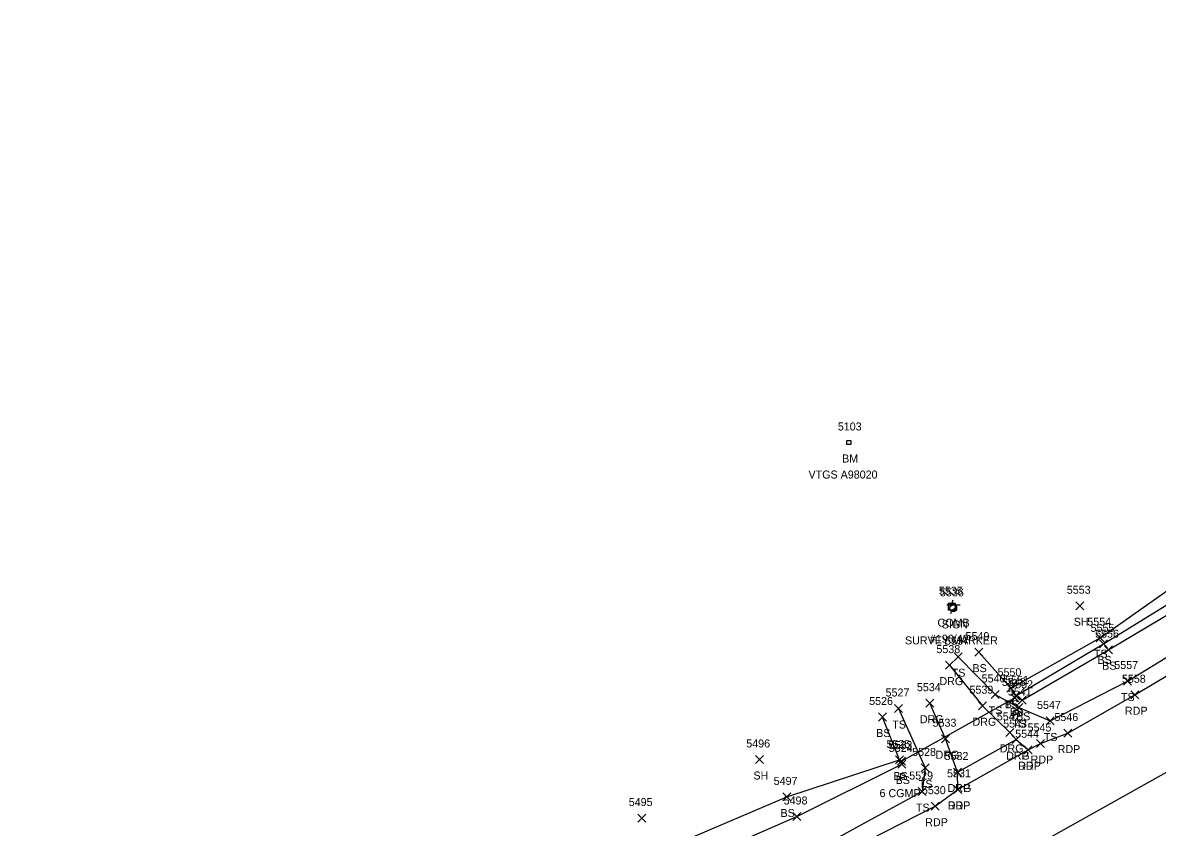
# Model space of a CAD drawing. Extents: x 1611797 to 1633212, y 298978 to 305475.
# Drawn here: x 1621893.4 to 1622176.9, y 300950.8 to 301151.8 of the extents above; entities that cross this region are included whole.
import ezdxf

# ---------------------------------------------------------------- set-up
doc = ezdxf.new("R2010")
doc.units = 0
for name, color, linetype in [('C_A', 7, 'Continuous'), ('C_C', 7, 'Continuous'), ('C_I', 7, 'Continuous'), ('CPBM', 7, 'Continuous'), ('D_A', 7, 'Continuous'), ('D_C', 7, 'Continuous'), ('D_I', 7, 'Continuous'), ('D_TIC', 7, 'Continuous'), ('DCP', 7, 'Continuous'), ('L_A', 7, 'Continuous'), ('L_I', 7, 'Continuous'), ('L_TIC', 7, 'Continuous'), ('LELB', 7, 'Continuous'), ('P_A', 7, 'Continuous'), ('P_I', 7, 'Continuous'), ('P_TIC', 7, 'Continuous'), ('PET', 7, 'Continuous'), ('PRC', 7, 'Continuous'), ('R_A', 7, 'Continuous'), ('R_I', 7, 'Continuous'), ('R_TIC', 7, 'Continuous'), ('RDG', 7, 'Continuous'), ('RDP', 7, 'Continuous'), ('S_A', 7, 'Continuous'), ('S_C', 7, 'Continuous'), ('S_I', 7, 'Continuous'), ('SSGN', 7, 'Continuous'), ('U_A', 7, 'Continuous'), ('U_C', 7, 'Continuous'), ('U_I', 7, 'Continuous'), ('UP', 7, 'Continuous')]:
    doc.layers.add(name, color=color, linetype=linetype)

msp = doc.modelspace()

# ---------------------------------------------------------------- linework, layer by layer
at = {"layer": 'CPBM'}
for p, q in [((1622099.35, 301046.42), (1622099.35, 301047.42)), ((1622099.35, 301047.42), (1622100.35, 301047.42)), ((1622100.35, 301046.42), (1622099.35, 301046.42)), ((1622099.85, 301046.92), (1622099.85, 301046.92)), ((1622099.85, 301046.92), (1622099.85, 301046.92)), ((1622100.35, 301047.42), (1622100.35, 301046.42))]:
    msp.add_line(p, q, dxfattribs=at)
at = {"layer": 'D_TIC'}
for points in [[(1622140.33, 300982.12), (1622142.33, 300984.12)], [(1622142.33, 300982.12), (1622140.33, 300984.12)], [(1622111.98, 300966.34), (1622113.98, 300968.34)], [(1622113.98, 300966.34), (1622111.98, 300968.34)]]:
    msp.add_lwpolyline(points, dxfattribs=at)
at = {"layer": 'DCP'}
msp.add_lwpolyline([(1622112.98, 300967.34), (1622141.33, 300983.12)], dxfattribs=at)
at = {"layer": 'L_TIC'}
for points in [[(1622156.54, 301005.14), (1622158.54, 301007.14)], [(1622158.54, 301005.14), (1622156.54, 301007.14)], [(1622161.65, 300997.17), (1622163.65, 300999.17)], [(1622163.65, 300997.17), (1622161.65, 300999.17)], [(1622162.48, 300995.62), (1622164.48, 300997.62)], [(1622164.48, 300995.62), (1622162.48, 300997.62)], [(1622126.13, 300992.42), (1622128.13, 300994.42)], [(1622128.13, 300992.42), (1622126.13, 300994.42)], [(1622131.27, 300993.56), (1622133.27, 300995.56)], [(1622133.27, 300993.56), (1622131.27, 300995.56)], [(1622163.66, 300994.17), (1622165.66, 300996.17)], [(1622165.66, 300994.17), (1622163.66, 300996.17)], [(1622139.33, 300984.53), (1622141.33, 300986.53)], [(1622141.33, 300984.53), (1622139.33, 300986.53)], [(1622139.33, 300984.53), (1622141.33, 300986.53)], [(1622141.33, 300984.53), (1622139.33, 300986.53)], [(1622168.41, 300986.35), (1622170.41, 300988.35)], [(1622170.41, 300986.35), (1622168.41, 300988.35)], [(1622135.36, 300982.99), (1622137.36, 300984.99)], [(1622137.36, 300982.99), (1622135.36, 300984.99)], [(1622140.57, 300982.63), (1622142.57, 300984.63)], [(1622142.57, 300982.63), (1622140.57, 300984.63)], [(1622140.57, 300982.63), (1622142.57, 300984.63)], [(1622142.57, 300982.63), (1622140.57, 300984.63)], [(1622142.17, 300981.53), (1622144.17, 300983.53)], [(1622144.17, 300981.53), (1622142.17, 300983.53)], [(1622111.27, 300979.48), (1622113.27, 300981.48)], [(1622113.27, 300979.48), (1622111.27, 300981.48)], [(1622141.26, 300979.7), (1622143.26, 300981.7)], [(1622143.26, 300979.7), (1622141.26, 300981.7)], [(1622107.22, 300977.36), (1622109.22, 300979.36)], [(1622109.22, 300977.36), (1622107.22, 300979.36)], [(1622149.11, 300976.37), (1622151.11, 300978.37)], [(1622151.11, 300976.37), (1622149.11, 300978.37)], [(1622076.52, 300966.75), (1622078.52, 300968.75)], [(1622078.52, 300966.75), (1622076.52, 300968.75)], [(1622111.51, 300966.63), (1622113.51, 300968.63)], [(1622113.51, 300966.63), (1622111.51, 300968.63)], [(1622111.51, 300966.63), (1622113.51, 300968.63)], [(1622113.51, 300966.63), (1622111.51, 300968.63)], [(1622112.08, 300965.62), (1622114.08, 300967.62)], [(1622114.08, 300965.62), (1622112.08, 300967.62)], [(1622117.91, 300964.63), (1622119.91, 300966.63)], [(1622119.91, 300964.63), (1622117.91, 300966.63)], [(1622117.19, 300958.73), (1622119.19, 300960.73)], [(1622119.19, 300958.73), (1622117.19, 300960.73)], [(1622117.19, 300958.73), (1622119.19, 300960.73)], [(1622119.19, 300958.73), (1622117.19, 300960.73)], [(1622083.32, 300957.39), (1622085.32, 300959.39)], [(1622085.32, 300957.39), (1622083.32, 300959.39)], [(1622047.11, 300952.12), (1622049.11, 300954.12)], [(1622049.11, 300952.12), (1622047.11, 300954.12)], [(1622085.81, 300952.51), (1622087.81, 300954.51)], [(1622087.81, 300952.51), (1622085.81, 300954.51)]]:
    msp.add_lwpolyline(points, dxfattribs=at)
at = {"layer": 'LELB'}
for points in [[(1622140.33, 300985.53), (1622162.65, 300998.17), (1622203.5, 301026.96), (1622265.71, 301069.94), (1622286.44, 301082.83), (1622289.5, 301084.51), (1622293.5, 301079.88), (1622293.54, 301073.26)], [(1622132.27, 300994.56), (1622140.33, 300985.53), (1622141.57, 300983.63), (1622143.17, 300982.53), (1622164.66, 300995.17), (1622207.23, 301020.42), (1622212.56, 301023.83), (1622239.97, 301042.71), (1622270.17, 301064.09), (1622287.87, 301078.29), (1622287.07, 301079.42)], [(1622141.57, 300983.63), (1622163.48, 300996.62), (1622205.77, 301022.67), (1622210.71, 301026.25), (1622238.5, 301045.29), (1622268.87, 301065.86), (1622287.07, 301079.42)], [(1622127.13, 300993.42), (1622136.36, 300983.99), (1622142.26, 300980.7), (1622150.11, 300977.37), (1622169.41, 300987.35), (1622211.37, 301012.9), (1622244.54, 301036.39), (1622275.48, 301056.25), (1622293.54, 301073.26)], [(1622112.27, 300980.48), (1622118.91, 300965.63), (1622118.19, 300959.73)], [(1621941.62, 300897.02), (1621945.95, 300891.59), (1621979.95, 300905.31), (1622016.51, 300921.86), (1622054.44, 300939.32), (1622086.81, 300953.51), (1622113.08, 300966.62), (1622112.51, 300967.63), (1622108.22, 300978.36)], [(1621941.62, 300897.02), (1621977.35, 300910.35), (1622015.12, 300925.53), (1622051.95, 300944.6), (1622084.32, 300958.39), (1622112.51, 300967.63)], [(1621940.76, 300890.76), (1621946.76, 300887.62), (1621952.72, 300888.28), (1621982.59, 300898.35), (1622020.39, 300913.47), (1622059.01, 300929.68), (1622091.19, 300945.03), (1622118.19, 300959.73)]]:
    msp.add_lwpolyline(points, dxfattribs=at)
at = {"layer": 'P_TIC'}
for points in [[(1622170.31, 300982.91), (1622172.31, 300984.91)], [(1622172.31, 300982.91), (1622170.31, 300984.91)], [(1622153.5, 300973.34), (1622155.5, 300975.34)], [(1622155.5, 300973.34), (1622153.5, 300975.34)], [(1622146.75, 300970.74), (1622148.75, 300972.74)], [(1622148.75, 300970.74), (1622146.75, 300972.74)], [(1622143.65, 300969.18), (1622145.65, 300971.18)], [(1622145.65, 300969.18), (1622143.65, 300971.18)], [(1622126.06, 300959.29), (1622128.06, 300961.29)], [(1622128.06, 300959.29), (1622126.06, 300961.29)], [(1622120.43, 300955.09), (1622122.43, 300957.09)], [(1622122.43, 300955.09), (1622120.43, 300957.09)]]:
    msp.add_lwpolyline(points, dxfattribs=at)
at = {"layer": 'PET'}
msp.add_lwpolyline([(1621868.65, 300856.51), (1621909.23, 300868.5), (1621912, 300870.09), (1621946.79, 300883.15), (1621953.2, 300883.77), (1621984.36, 300894.96), (1622021.74, 300909.49), (1622060.26, 300926.31), (1622093.01, 300941.64), (1622121.43, 300956.09), (1622127.06, 300960.29), (1622144.65, 300970.18), (1622147.75, 300971.74), (1622154.5, 300974.34), (1622171.31, 300983.91), (1622213.31, 301008.93)], dxfattribs=at)
at = {"layer": 'PRC'}
msp.add_lwpolyline([(1621873.52, 300838.62), (1621915.14, 300850.35), (1621960.25, 300864.42), (1621990.56, 300875.62), (1622029.66, 300890.77), (1622067.46, 300906.99), (1622101.01, 300922.62), (1622138.29, 300941.67), (1622182.77, 300966.6), (1622223.3, 300991.24), (1622259.2, 301014.48), (1622289.46, 301035.95), (1622325.15, 301063.44), (1622360.89, 301093.19), (1622391.65, 301120.64), (1622424.38, 301151.76)], dxfattribs=at)
at = {"layer": 'R_TIC'}
for points in [[(1622123.97, 300990.32), (1622125.97, 300992.32)], [(1622125.97, 300990.32), (1622123.97, 300992.32)], [(1622119.09, 300980.81), (1622121.09, 300982.81)], [(1622121.09, 300980.81), (1622119.09, 300982.81)], [(1622132.23, 300980.17), (1622134.23, 300982.17)], [(1622134.23, 300980.17), (1622132.23, 300982.17)], [(1622139.05, 300973.51), (1622141.05, 300975.51)], [(1622141.05, 300973.51), (1622139.05, 300975.51)], [(1622123.01, 300971.93), (1622125.01, 300973.93)], [(1622125.01, 300971.93), (1622123.01, 300973.93)], [(1622140.64, 300971.71), (1622142.64, 300973.71)], [(1622142.64, 300971.71), (1622140.64, 300973.71)], [(1622140.64, 300971.71), (1622142.64, 300973.71)], [(1622142.64, 300971.71), (1622140.64, 300973.71)], [(1622143.65, 300969.18), (1622145.65, 300971.18)], [(1622145.65, 300969.18), (1622143.65, 300971.18)], [(1622126, 300963.62), (1622128, 300965.62)], [(1622128, 300963.62), (1622126, 300965.62)], [(1622126, 300963.62), (1622128, 300965.62)], [(1622128, 300963.62), (1622126, 300965.62)], [(1622126.06, 300959.29), (1622128.06, 300961.29)], [(1622128.06, 300959.29), (1622126.06, 300961.29)]]:
    msp.add_lwpolyline(points, dxfattribs=at)
at = {"layer": 'RDG'}
for points in [[(1622124.97, 300991.32), (1622133.23, 300981.17), (1622140.05, 300974.51), (1622141.64, 300972.71)], [(1622127, 300964.62), (1622124.01, 300972.93), (1622120.09, 300981.81)]]:
    msp.add_lwpolyline(points, dxfattribs=at)
at = {"layer": 'RDP'}
msp.add_lwpolyline([(1622127.06, 300960.29), (1622127, 300964.62), (1622141.64, 300972.71), (1622144.65, 300970.18)], dxfattribs=at)
at = {"layer": 'SSGN'}
for p, q in [((1622124.29, 301006.34), (1622127.62, 301006.34)), ((1622125.93, 301005.51), (1622125.93, 301005.51))]:
    msp.add_line(p, q, dxfattribs=at)
msp.add_circle((1622125.93, 301005.51), 0.833, dxfattribs=at)
at = {"layer": 'UP'}
for p, q in [((1622124.76, 301005.08), (1622124.76, 301006.75)), ((1622124.76, 301006.75), (1622126.42, 301006.75)), ((1622125.84, 301007.58), (1622125.59, 301006.75)), ((1622125.59, 301005.91), (1622125.59, 301005.91)), ((1622126.42, 301006.75), (1622126.42, 301005.08)), ((1622126.42, 301005.08), (1622124.76, 301005.08)), ((1622125.34, 301004.25), (1622125.59, 301005.08))]:
    msp.add_line(p, q, dxfattribs=at)
msp.add_circle((1622125.59, 301005.91), 0.833, dxfattribs=at)

# ---------------------------------------------------------------- texts
at = {"layer": 'C_A'}
msp.add_text('BM', height=2, dxfattribs=at).set_placement((1622098.16, 301041.92))
at = {"layer": 'C_C'}
msp.add_text('VTGS A98020', height=2, dxfattribs=at).set_placement((1622089.76, 301037.92))
at = {"layer": 'C_I'}
msp.add_text('5103', height=2, dxfattribs=at).set_placement((1622097.08, 301049.92))
at = {"layer": 'D_A'}
for p in [(1622140.7, 300978.12), (1622112.36, 300962.34)]:
    msp.add_text('P', height=2, dxfattribs=at).set_placement(p)
at = {"layer": 'D_C'}
msp.add_text('6 CGMP', height=2, dxfattribs=at).set_placement((1622107.5, 300958.34))
at = {"layer": 'D_I'}
for s, p in [('5548', (1622138.07, 300986.12)), ('5523', (1622109.72, 300970.34))]:
    msp.add_text(s, height=2, dxfattribs=at).set_placement(p)
at = {"layer": 'L_A'}
for s, p in [('SH', (1622156.02, 301001.14)), ('TS', (1622161.06, 300993.17)), ('BS', (1622130.71, 300989.56)), ('BS', (1622161.92, 300991.62)), ('BS', (1622163.11, 300990.17)), ('TS', (1622125.54, 300988.42)), ('TS', (1622167.82, 300982.35)), ('TS', (1622134.77, 300978.99)), ('TS', (1622138.74, 300980.53)), ('BS', (1622138.77, 300980.53)), ('BS', (1622140.01, 300978.63)), ('BS', (1622140.01, 300978.63)), ('TS', (1622110.68, 300975.48)), ('TS', (1622140.67, 300975.7)), ('BS', (1622141.61, 300977.53)), ('BS', (1622106.66, 300973.36)), ('TS', (1622148.52, 300972.37)), ('SH', (1622076.01, 300962.75)), ('BS', (1622110.95, 300962.63)), ('BS', (1622110.95, 300962.63)), ('BS', (1622111.52, 300961.62)), ('TS', (1622117.32, 300960.63)), ('BS', (1622082.76, 300953.39)), ('TS', (1622116.6, 300954.73)), ('TS', (1622116.6, 300954.73))]:
    msp.add_text(s, height=2, dxfattribs=at).set_placement(p)
at = {"layer": 'L_I'}
for s, p in [('5553', (1622154.28, 301009.14)), ('5554', (1622159.4, 301001.17)), ('5555', (1622160.22, 300999.62)), ('5556', (1622161.35, 300998.17)), ('5537', (1622123.87, 300996.42)), ('5549', (1622129, 300997.56)), ('5557', (1622166.15, 300990.35)), ('5540', (1622133.01, 300986.99)), ('5550', (1622136.98, 300988.53)), ('5550', (1622136.98, 300988.53)), ('5551', (1622138.87, 300986.63)), ('5551', (1622138.87, 300986.63)), ('5541', (1622139.56, 300983.7)), ('5552', (1622139.91, 300985.53)), ('5526', (1622104.9, 300981.36)), ('5527', (1622109.01, 300983.48)), ('5547', (1622146.85, 300980.37)), ('5496', (1622074.21, 300970.75)), ('5525', (1622109.25, 300970.63)), ('5525', (1622109.25, 300970.63)), ('5524', (1622109.82, 300969.62)), ('5528', (1622115.65, 300968.63)), ('5497', (1622081.06, 300961.39)), ('5529', (1622114.92, 300962.73)), ('5529', (1622114.92, 300962.73)), ('5495', (1622044.85, 300956.12)), ('5498', (1622083.55, 300956.51))]:
    msp.add_text(s, height=2, dxfattribs=at).set_placement(p)
at = {"layer": 'P_A'}
for p in [(1622168.8, 300978.91), (1622145.24, 300966.74), (1622151.99, 300969.34), (1622142.14, 300965.18), (1622124.55, 300955.29), (1622118.92, 300951.09)]:
    msp.add_text('RDP', height=2, dxfattribs=at).set_placement(p)
at = {"layer": 'P_I'}
for s, p in [('5558', (1622168.05, 300986.91)), ('5546', (1622151.19, 300977.34)), ('5544', (1622141.39, 300973.18)), ('5545', (1622144.49, 300974.74)), ('5531', (1622124.37, 300963.29)), ('5530', (1622118.08, 300959.09))]:
    msp.add_text(s, height=2, dxfattribs=at).set_placement(p)
at = {"layer": 'R_A'}
for s, p in [('DRG', (1622122.46, 300986.32)), ('DRG', (1622117.57, 300976.81)), ('DRG', (1622130.72, 300976.17)), ('DRG', (1622137.54, 300969.51)), ('DRG', (1622121.5, 300967.93)), ('DRG', (1622139.13, 300967.71)), ('DRP', (1622139.13, 300967.71)), ('DRP', (1622142.14, 300965.18)), ('DRG', (1622124.49, 300959.62)), ('DRP', (1622124.49, 300959.62)), ('DRP', (1622124.55, 300955.29))]:
    msp.add_text(s, height=2, dxfattribs=at).set_placement(p)
at = {"layer": 'R_I'}
for s, p in [('5538', (1622121.71, 300994.32)), ('5534', (1622116.83, 300984.81)), ('5539', (1622129.97, 300984.17)), ('5533', (1622120.75, 300975.93)), ('5542', (1622136.79, 300977.51)), ('5543', (1622138.38, 300975.71)), ('5543', (1622138.38, 300975.71)), ('5544', (1622141.39, 300973.18)), ('5532', (1622123.75, 300967.62)), ('5532', (1622123.75, 300967.62)), ('5531', (1622124.37, 300963.29))]:
    msp.add_text(s, height=2, dxfattribs=at).set_placement(p)
at = {"layer": 'S_A'}
msp.add_text('SIGN', height=2, dxfattribs=at).set_placement((1622123.07, 301000.49))
at = {"layer": 'S_C'}
msp.add_text('SURVEY MARKER', height=2, dxfattribs=at).set_placement((1622113.86, 300996.49))
at = {"layer": 'S_I'}
msp.add_text('5536', height=2, dxfattribs=at).set_placement((1622122.6, 301008.49))
at = {"layer": 'U_A'}
msp.add_text('COMB', height=2, dxfattribs=at).set_placement((1622121.98, 301000.91))
at = {"layer": 'U_C'}
msp.add_text('#196/42', height=2, dxfattribs=at).set_placement((1622120.08, 300996.91))
at = {"layer": 'U_I'}
msp.add_text('5535', height=2, dxfattribs=at).set_placement((1622122.33, 301008.91))

doc.saveas('drawing.dxf')
